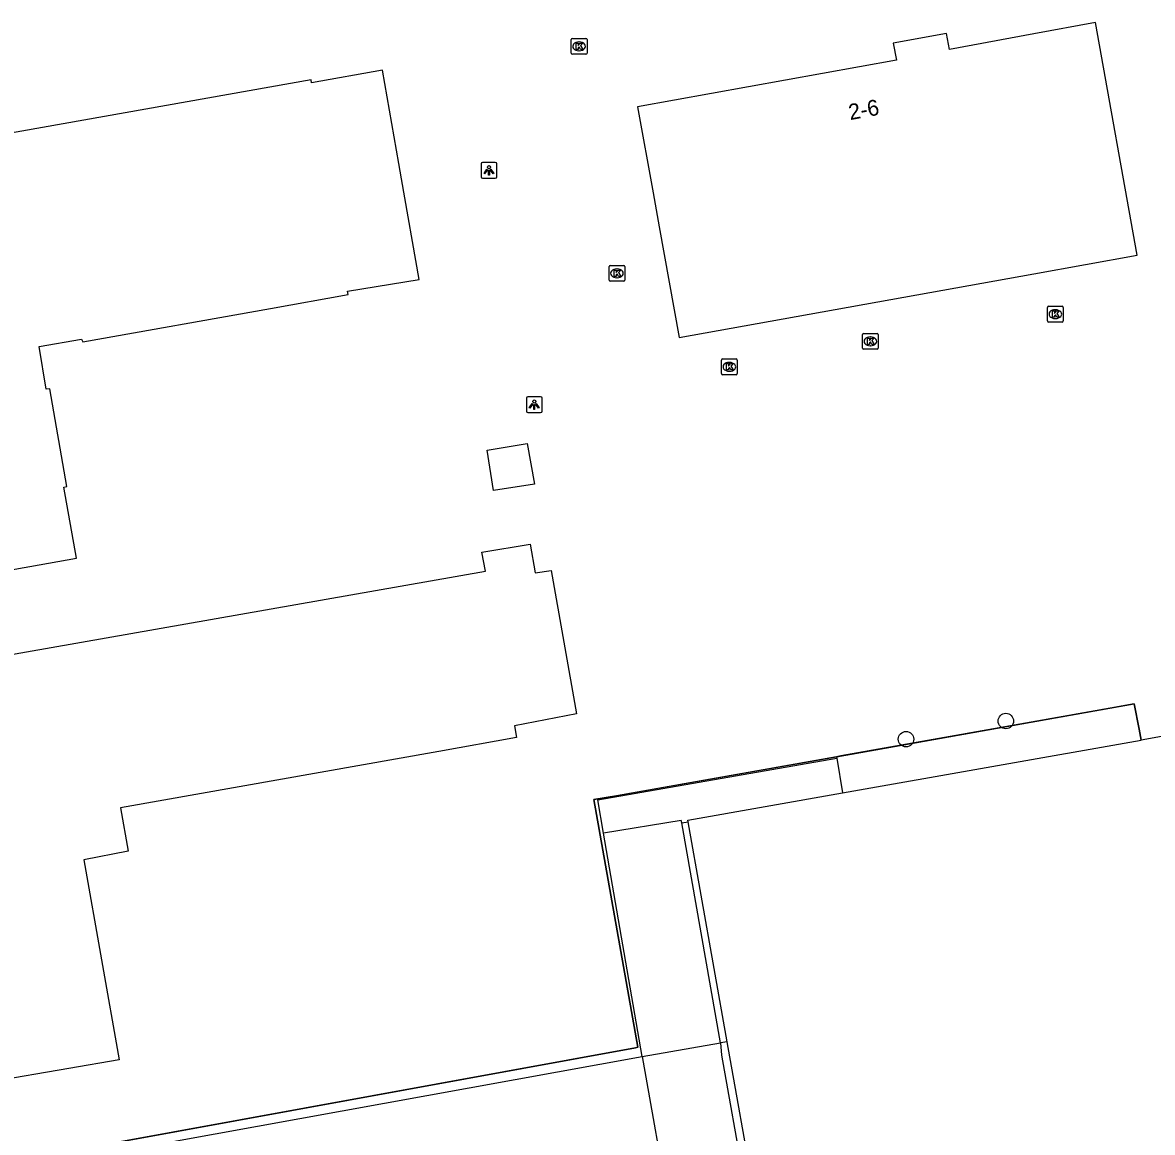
# Model space of a CAD drawing. Extents: x 155018 to 156648, y 383980 to 385733.
# Drawn here: x 155436.1 to 155507.5, y 385368.2 to 385438.3 of the extents above; entities that cross this region are included whole.
import ezdxf

# ---------------------------------------------------------------- set-up
doc = ezdxf.new("R2010")
doc.units = 0
for name, color, linetype in [('IMGEO_Boom', 7, 'Continuous'), ('IMGEO_Groenvoorziening', 7, 'Continuous'), ('IMGEO_Hek', 7, 'Continuous'), ('IMGEO_Kolk', 7, 'Continuous'), ('IMGEO_Lichtpunt', 7, 'Continuous'), ('IMGEO_Pand', 7, 'Continuous'), ('IMGEO_Pand_nummerreeks', 7, 'Continuous'), ('IMGEO_Rijbaan_lokaal_gesloten', 7, 'Continuous'), ('IMGEO_Terreindeel_onvherhard', 7, 'Continuous'), ('IMGEO_Voetpad_open', 7, 'Continuous')]:
    doc.layers.add(name, color=color, linetype=linetype)

msp = doc.modelspace()

# ---------------------------------------------------------------- linework, layer by layer
at = {"layer": 'IMGEO_Boom'}
for centre in [(155498.219, 385394.184), (155491.912, 385393.036)]:
    msp.add_circle(centre, 0.489, dxfattribs=at)
at = {"layer": 'IMGEO_Groenvoorziening'}
for points in [[(155506.779, 385392.983), (155506.648, 385393.664), (155506.339, 385395.262), (155504.825, 385394.994), (155500.19, 385394.173), (155487.791, 385391.978), (155487.521, 385391.93)], [(155487.521, 385391.93), (155487.537, 385391.841)]]:
    msp.add_lwpolyline(points, dxfattribs=at)
at = {"layer": 'IMGEO_Hek'}
for points in [[(155487.521, 385391.93), (155506.339, 385395.262)], [(155506.339, 385395.262), (155506.648, 385393.664)], [(155506.648, 385393.664), (155506.779, 385392.983)], [(155472.179, 385389.214), (155487.521, 385391.93)], [(155474.957, 385373.56), (155472.179, 385389.214)], [(155445.921, 385368.253), (155474.806, 385373.532)], [(155474.806, 385373.532), (155474.957, 385373.56)], [(155437.236, 385366.665), (155445.921, 385368.253)]]:
    msp.add_lwpolyline(points, dxfattribs=at)
at = {"layer": 'IMGEO_Kolk'}
for p, q in [((155470.744, 385436.412), (155470.744, 385437.264)), ((155470.819, 385437.338), (155471.671, 385437.338)), ((155471.232, 385437.118), (155471.257, 385437.118)), ((155471.745, 385437.264), (155471.745, 385436.412)), ((155471.671, 385436.338), (155470.819, 385436.338)), ((155471.255, 385436.558), (155471.23, 385436.558)), ((155473.136, 385422.06), (155473.136, 385422.912)), ((155473.211, 385422.986), (155474.063, 385422.986)), ((155473.624, 385422.766), (155473.649, 385422.766)), ((155474.137, 385422.912), (155474.137, 385422.06)), ((155474.063, 385421.986), (155473.211, 385421.986)), ((155473.647, 385422.206), (155473.622, 385422.206)), ((155500.851, 385419.481), (155500.851, 385420.333)), ((155500.926, 385420.407), (155501.778, 385420.407)), ((155501.339, 385420.187), (155501.364, 385420.187)), ((155501.852, 385420.333), (155501.852, 385419.481)), ((155501.778, 385419.407), (155500.926, 385419.407)), ((155501.362, 385419.627), (155501.337, 385419.627)), ((155489.154, 385417.764), (155489.154, 385418.616)), ((155489.229, 385418.69), (155490.081, 385418.69)), ((155489.642, 385418.47), (155489.667, 385418.47)), ((155490.155, 385418.616), (155490.155, 385417.764)), ((155490.081, 385417.69), (155489.229, 385417.69)), ((155489.665, 385417.91), (155489.64, 385417.91)), ((155480.241, 385416.151), (155480.241, 385417.003)), ((155480.316, 385417.077), (155481.168, 385417.077)), ((155481.242, 385417.003), (155481.242, 385416.151)), ((155480.752, 385416.297), (155480.727, 385416.297)), ((155480.729, 385416.857), (155480.754, 385416.857)), ((155481.168, 385416.077), (155480.316, 385416.077))]:
    msp.add_line(p, q, dxfattribs=at)
for points in [[(155470.744, 385436.412), (155470.744, 385437.264)], [(155470.819, 385437.338), (155471.671, 385437.338)], [(155471.065, 385437.038), (155471.188, 385437.038), (155471.188, 385436.887), (155471.318, 385437.038), (155471.482, 385437.038), (155471.336, 385436.887), (155471.489, 385436.638), (155471.337, 385436.638), (155471.252, 385436.802), (155471.188, 385436.735), (155471.188, 385436.638), (155471.065, 385436.638), (155471.065, 385437.038)], [(155471.745, 385437.264), (155471.745, 385436.412)], [(155471.671, 385436.338), (155470.819, 385436.338)], [(155473.136, 385422.06), (155473.136, 385422.912)], [(155473.211, 385422.986), (155474.063, 385422.986)], [(155473.457, 385422.686), (155473.58, 385422.686), (155473.58, 385422.535), (155473.71, 385422.686), (155473.874, 385422.686), (155473.728, 385422.535), (155473.881, 385422.286), (155473.729, 385422.286), (155473.644, 385422.45), (155473.58, 385422.383), (155473.58, 385422.286), (155473.457, 385422.286), (155473.457, 385422.686)], [(155474.137, 385422.912), (155474.137, 385422.06)], [(155474.063, 385421.986), (155473.211, 385421.986)], [(155500.851, 385419.481), (155500.851, 385420.333)], [(155500.926, 385420.407), (155501.778, 385420.407)], [(155501.172, 385420.107), (155501.295, 385420.107), (155501.295, 385419.956), (155501.425, 385420.107), (155501.589, 385420.107), (155501.443, 385419.956), (155501.596, 385419.707), (155501.444, 385419.707), (155501.359, 385419.871), (155501.295, 385419.804), (155501.295, 385419.707), (155501.172, 385419.707), (155501.172, 385420.107)], [(155501.852, 385420.333), (155501.852, 385419.481)], [(155501.778, 385419.407), (155500.926, 385419.407)], [(155489.154, 385417.764), (155489.154, 385418.616)], [(155489.229, 385418.69), (155490.081, 385418.69)], [(155489.475, 385418.39), (155489.598, 385418.39), (155489.598, 385418.239), (155489.728, 385418.39), (155489.892, 385418.39), (155489.746, 385418.239), (155489.899, 385417.99), (155489.747, 385417.99), (155489.662, 385418.154), (155489.598, 385418.087), (155489.598, 385417.99), (155489.475, 385417.99), (155489.475, 385418.39)], [(155490.155, 385418.616), (155490.155, 385417.764)], [(155490.081, 385417.69), (155489.229, 385417.69)], [(155480.241, 385416.151), (155480.241, 385417.003)], [(155480.316, 385417.077), (155481.168, 385417.077)], [(155481.242, 385417.003), (155481.242, 385416.151)], [(155480.562, 385416.777), (155480.685, 385416.777), (155480.685, 385416.626), (155480.815, 385416.777), (155480.979, 385416.777), (155480.833, 385416.626), (155480.986, 385416.377), (155480.834, 385416.377), (155480.749, 385416.541), (155480.685, 385416.474), (155480.685, 385416.377), (155480.562, 385416.377), (155480.562, 385416.777)], [(155481.168, 385416.077), (155480.316, 385416.077)]]:
    msp.add_lwpolyline(points, dxfattribs=at)
for centre, start, end in [((155470.821, 385437.262), 91.55205, 178.44795), ((155470.821, 385437.262), 91.55205, 178.44795), ((155471.669, 385437.262), 1.55205, 88.44795), ((155471.669, 385437.262), 1.55205, 88.44795), ((155470.821, 385436.414), 181.55205, 268.44795), ((155470.821, 385436.414), 181.55205, 268.44795), ((155471.669, 385436.414), 271.55205, 358.44795), ((155471.669, 385436.414), 271.55205, 358.44795), ((155473.213, 385422.91), 91.55205, 178.44795), ((155473.213, 385422.91), 91.55205, 178.44795), ((155474.061, 385422.91), 1.55205, 88.44795), ((155474.061, 385422.91), 1.55205, 88.44795), ((155473.213, 385422.062), 181.55205, 268.44795), ((155473.213, 385422.062), 181.55205, 268.44795), ((155474.061, 385422.062), 271.55205, 358.44795), ((155474.061, 385422.062), 271.55205, 358.44795), ((155500.928, 385420.331), 91.55205, 178.44795), ((155500.928, 385420.331), 91.55205, 178.44795), ((155501.776, 385420.331), 1.55205, 88.44795), ((155501.776, 385420.331), 1.55205, 88.44795), ((155500.928, 385419.483), 181.55205, 268.44795), ((155500.928, 385419.483), 181.55205, 268.44795), ((155501.776, 385419.483), 271.55205, 358.44795), ((155501.776, 385419.483), 271.55205, 358.44795), ((155489.231, 385418.614), 91.55205, 178.44795), ((155489.231, 385418.614), 91.55205, 178.44795), ((155490.079, 385418.614), 1.55205, 88.44795), ((155490.079, 385418.614), 1.55205, 88.44795), ((155489.231, 385417.766), 181.55205, 268.44795), ((155489.231, 385417.766), 181.55205, 268.44795), ((155490.079, 385417.766), 271.55205, 358.44795), ((155490.079, 385417.766), 271.55205, 358.44795), ((155480.318, 385417.001), 91.55205, 178.44795), ((155480.318, 385417.001), 91.55205, 178.44795), ((155481.166, 385417.001), 1.55205, 88.44795), ((155481.166, 385417.001), 1.55205, 88.44795), ((155480.318, 385416.153), 181.55205, 268.44795), ((155480.318, 385416.153), 181.55205, 268.44795), ((155481.166, 385416.153), 271.55205, 358.44795), ((155481.166, 385416.153), 271.55205, 358.44795)]:
    msp.add_arc(centre, 0.0765, start, end, dxfattribs=at)
for centre, major_axis, ratio, start_param, end_param in [((155471.231, 385436.838), (-0.387, 0.002), 0.722429, 4.712389, 7.853982), ((155471.256, 385436.838), (-0.39, 0.002), 0.717154, 1.570796, 4.712389), ((155473.623, 385422.486), (-0.387, 0.002), 0.722429, 4.712389, 7.853982), ((155473.648, 385422.486), (-0.39, 0.002), 0.717154, 1.570796, 4.712389), ((155501.338, 385419.907), (-0.387, 0.002), 0.722429, 4.712389, 7.853982), ((155501.363, 385419.907), (-0.39, 0.002), 0.717154, 1.570796, 4.712389), ((155489.641, 385418.19), (-0.387, 0.002), 0.722429, 4.712389, 7.853982), ((155489.666, 385418.19), (-0.39, 0.002), 0.717154, 1.570796, 4.712389), ((155480.728, 385416.577), (-0.387, 0.002), 0.722429, 4.712389, 7.853982), ((155480.753, 385416.577), (-0.39, 0.002), 0.717154, 1.570796, 4.712389)]:
    msp.add_ellipse(centre, major_axis=major_axis, ratio=ratio, start_param=start_param, end_param=end_param, dxfattribs=at)
at = {"layer": 'IMGEO_Lichtpunt'}
for p, q in [((155465.045, 385429.404), (155465.045, 385428.597)), ((155465.045, 385429.404), (155465.045, 385428.597)), ((155465.947, 385429.499), (155465.139, 385429.499)), ((155465.947, 385429.499), (155465.139, 385429.499)), ((155466.041, 385428.597), (155466.041, 385429.404)), ((155466.041, 385428.597), (155466.041, 385429.404)), ((155465.139, 385428.503), (155465.947, 385428.503)), ((155465.139, 385428.503), (155465.947, 385428.503)), ((155467.909, 385414.588), (155467.909, 385413.781)), ((155467.909, 385414.588), (155467.909, 385413.781)), ((155468.811, 385414.683), (155468.003, 385414.683)), ((155468.811, 385414.683), (155468.003, 385414.683)), ((155468.905, 385413.781), (155468.905, 385414.588)), ((155468.905, 385413.781), (155468.905, 385414.588)), ((155468.003, 385413.687), (155468.811, 385413.687)), ((155468.003, 385413.687), (155468.811, 385413.687))]:
    msp.add_line(p, q, dxfattribs=at)
for points in [[(155465.419, 385429.068), (155465.458, 385429.04), (155465.27, 385428.778), (155465.232, 385428.805), (155465.419, 385429.068)], [(155465.521, 385429.02), (155465.568, 385429.02), (155465.568, 385428.698), (155465.521, 385428.698), (155465.521, 385429.02)], [(155465.631, 385429.04), (155465.669, 385429.067), (155465.856, 385428.805), (155465.817, 385428.777), (155465.631, 385429.04)], [(155468.283, 385414.252), (155468.322, 385414.224), (155468.134, 385413.962), (155468.096, 385413.989), (155468.283, 385414.252)], [(155468.385, 385414.204), (155468.432, 385414.204), (155468.432, 385413.882), (155468.385, 385413.882), (155468.385, 385414.204)], [(155468.495, 385414.224), (155468.533, 385414.251), (155468.72, 385413.989), (155468.681, 385413.961), (155468.495, 385414.224)]]:
    msp.add_lwpolyline(points, dxfattribs=at)
for centre in [(155465.544, 385429.202), (155468.408, 385414.386)]:
    msp.add_circle(centre, 0.0994, dxfattribs=at)
for centre, start, end in [((155465.139, 385429.404), 90, 180), ((155465.139, 385429.404), 90, 180), ((155465.947, 385429.404), 0, 90), ((155465.947, 385429.404), 0, 90), ((155465.139, 385428.597), 180, 270), ((155465.139, 385428.597), 180, 270), ((155465.947, 385428.597), 270, 0), ((155465.947, 385428.597), 270, 360), ((155468.003, 385414.588), 90, 180), ((155468.003, 385414.588), 90, 180), ((155468.811, 385414.588), 0, 90), ((155468.811, 385414.588), 0, 90), ((155468.003, 385413.781), 180, 270), ((155468.003, 385413.781), 180, 270), ((155468.811, 385413.781), 270, 0), ((155468.811, 385413.781), 270, 360)]:
    msp.add_arc(centre, 0.0946, start, end, dxfattribs=at)
at = {"layer": 'IMGEO_Pand'}
for points in [[(155503.883, 385438.339), (155500, 385437.62), (155494.652, 385436.629), (155494.468, 385437.649), (155491.107, 385437.042), (155491.302, 385435.966), (155474.935, 385433.008), (155475.915, 385427.586), (155476.304, 385425.431), (155477.568, 385418.434), (155500, 385422.464), (155506.521, 385423.636), (155503.883, 385438.339)], [(155459.841, 385429.44), (155458.811, 385435.33), (155454.334, 385434.529), (155454.307, 385434.725), (155426.837, 385429.849)], [(155433.183, 385403.372), (155439.478, 385404.473), (155438.668, 385408.975), (155438.862, 385409.017), (155437.777, 385415.19), (155437.559, 385415.158), (155437.1, 385417.871), (155439.786, 385418.328), (155439.86, 385418.156), (155451.73, 385420.265), (155456.652, 385421.139), (155456.606, 385421.359), (155461.124, 385422.102), (155460.013, 385428.455), (155459.841, 385429.44)], [(155465.827, 385408.754), (155465.429, 385411.301), (155467.958, 385411.728), (155468.423, 385409.168), (155465.827, 385408.754)], [(155462.368, 385392.265), (155442.25, 385388.69), (155442.74, 385385.95), (155439.94, 385385.41), (155442.17, 385372.77), (155438.995, 385372.209), (155434.062, 385371.366), (155431.187, 385373.379), (155429.498, 385382.872), (155427.447, 385394.455), (155429.46, 385397.339), (155434.376, 385398.217), (155465.33, 385403.662), (155465.1, 385404.851), (155468.15, 385405.361), (155468.46, 385403.552), (155469.481, 385403.701), (155471.08, 385394.64), (155467.16, 385393.87), (155467.29, 385393.14), (155462.368, 385392.265)], [(155497.415, 385356.647), (155515.229, 385374.57), (155512.673, 385388.947), (155511.8, 385393.87), (155506.779, 385392.983)], [(155487.892, 385389.646), (155506.779, 385392.983)], [(155478.14, 385387.807), (155478.12, 385387.92), (155487.892, 385389.646)], [(155480.603, 385373.903), (155478.14, 385387.807)], [(155482.301, 385364.334), (155480.603, 385373.903)]]:
    msp.add_lwpolyline(points, dxfattribs=at)
at = {"layer": 'IMGEO_Rijbaan_lokaal_gesloten'}
for points in [[(155437.236, 385366.665), (155437.308, 385366.104), (155475.237, 385372.982)], [(155475.237, 385372.982), (155476.983, 385363.116)]]:
    msp.add_lwpolyline(points, dxfattribs=at)
at = {"layer": 'IMGEO_Terreindeel_onvherhard'}
msp.add_lwpolyline([(155487.521, 385391.93), (155473.597, 385389.465), (155472.179, 385389.214), (155474.957, 385373.56), (155474.806, 385373.532), (155437.236, 385366.665)], dxfattribs=at)
at = {"layer": 'IMGEO_Voetpad_open'}
for points in [[(155472.793, 385387.085), (155472.427, 385389.196), (155487.537, 385391.841)], [(155487.537, 385391.841), (155487.892, 385389.646)], [(155477.727, 385387.748), (155477.69, 385387.901), (155472.793, 385387.085)], [(155477.727, 385387.748), (155478.14, 385387.807)], [(155480.192, 385373.833), (155477.727, 385387.748)], [(155475.237, 385372.982), (155472.793, 385387.085)], [(155475.237, 385372.982), (155480.192, 385373.833)], [(155480.603, 385373.903), (155480.192, 385373.833)], [(155480.192, 385373.833), (155480.252, 385373.065), (155481.655, 385365.143), (155481.706, 385364.208)]]:
    msp.add_lwpolyline(points, dxfattribs=at)

# ---------------------------------------------------------------- texts
at = {"layer": 'IMGEO_Pand_nummerreeks'}
msp.add_text('2-6', height=1, rotation=10.54533, dxfattribs=at).set_placement((155488.378, 385432.17))

doc.saveas('drawing.dxf')
